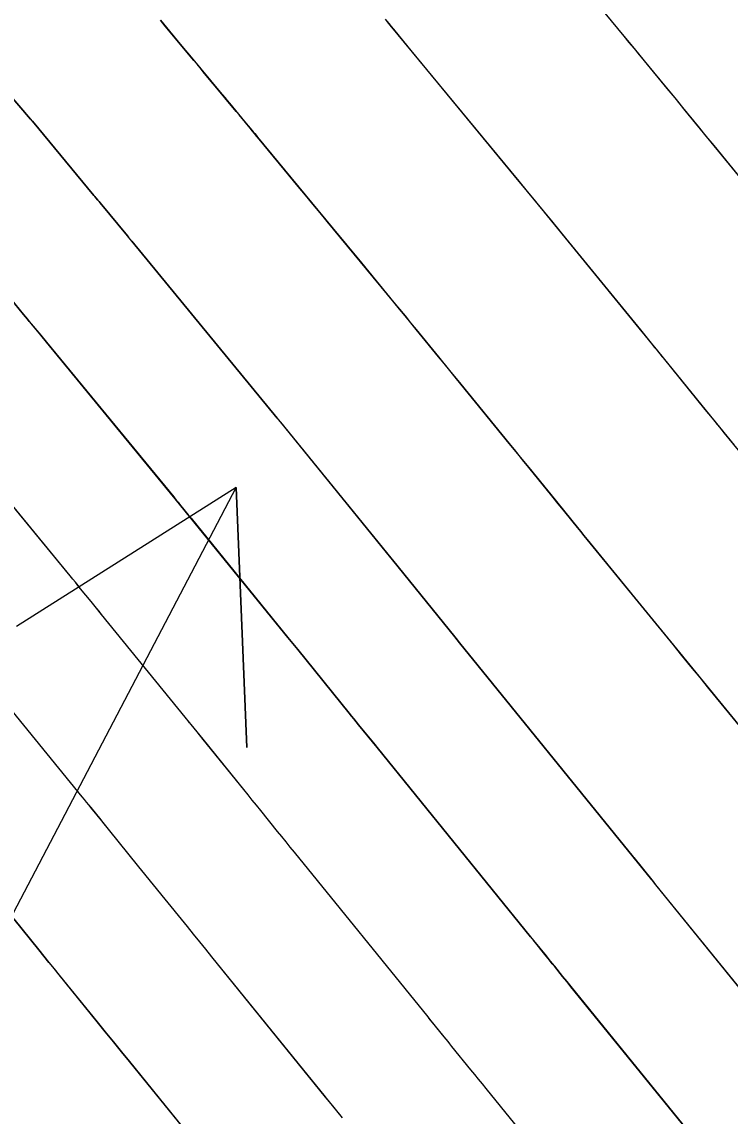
# Model space of a CAD drawing. Extents: x 954385 to 988206, y 1868364 to 1924553.
# Drawn here: x 955915.9 to 955932.24, y 1922780.61 to 1922805.85 of the extents above; entities that cross this region are included whole.
import ezdxf

# ---------------------------------------------------------------- set-up
doc = ezdxf.new("R2010")
doc.units = 0
for name, color, linetype in [('1', 7, 'Continuous'), ('Default', 7, 'Continuous'), ('Ex_Major Contours', 7, 'Continuous'), ('Ex_Minor Contours', 7, 'Continuous'), ('Slopes', 7, 'Continuous')]:
    doc.layers.add(name, color=color, linetype=linetype)

msp = doc.modelspace()

# ---------------------------------------------------------------- linework, layer by layer
at = {"layer": '1'}
for points in [[(955927.515, 1922808.281), (955929.786, 1922805.526), (955930.021, 1922805.241), (955930.257, 1922804.956), (955930.727, 1922804.385), (955930.844, 1922804.242), (955930.962, 1922804.099), (955931.079, 1922803.956), (955931.196, 1922803.813), (955932.707, 1922801.962)], [(955913.486, 1922806.672), (955916.103, 1922803.612), (955916.134, 1922803.576), (955916.144, 1922803.563), (955917.562, 1922801.853), (955917.586, 1922801.824), (955917.61, 1922801.796), (955917.658, 1922801.739), (955917.682, 1922801.71), (955917.706, 1922801.682), (955918.338, 1922800.917), (955918.371, 1922800.877), (955918.437, 1922800.796), (955921.79, 1922796.714), (955921.815, 1922796.684), (955921.864, 1922796.624), (955924.41, 1922793.494), (955924.451, 1922793.443), (955925.886, 1922791.669), (955925.924, 1922791.623), (955925.999, 1922791.53), (955930.002, 1922786.592), (955930.013, 1922786.579), (955930.43, 1922786.063), (955930.46, 1922786.026), (955930.52, 1922785.951), (955934.096, 1922781.543)], [(955919.097, 1922805.893), (955919.168, 1922805.808), (955919.239, 1922805.723), (955919.594, 1922805.297), (955919.807, 1922805.041), (955920.476, 1922804.236), (955920.529, 1922804.173), (955920.582, 1922804.109), (955920.635, 1922804.045), (955920.689, 1922803.981), (955921.04, 1922803.557), (955921.205, 1922803.358), (955921.238, 1922803.318), (955921.272, 1922803.278), (955921.305, 1922803.238), (955921.338, 1922803.198), (955923.06, 1922801.109), (955923.396, 1922800.702), (955923.732, 1922800.294), (955924.481, 1922799.385), (955924.61, 1922799.228), (955924.739, 1922799.072), (955924.868, 1922798.914), (955924.996, 1922798.757), (955925.51, 1922798.128), (955925.767, 1922797.813), (955926.024, 1922797.498), (955927.141, 1922796.13), (955927.255, 1922795.991), (955927.368, 1922795.851), (955927.481, 1922795.712), (955927.595, 1922795.573), (955928.201, 1922794.826), (955928.422, 1922794.554), (955928.717, 1922794.19), (955928.791, 1922794.1), (955928.865, 1922794.009), (955928.939, 1922793.918), (955929.013, 1922793.827), (955930.103, 1922792.491), (955930.31, 1922792.239), (955930.516, 1922791.986), (955930.723, 1922791.733), (955930.929, 1922791.48), (955932.95, 1922789.004)], [(955924.32, 1922805.868), (955924.37, 1922805.807), (955924.421, 1922805.746), (955924.471, 1922805.685), (955924.774, 1922805.318), (955924.875, 1922805.195), (955927.259, 1922802.303), (955927.555, 1922801.944), (955927.85, 1922801.585), (955928.145, 1922801.225), (955928.439, 1922800.865), (955930.167, 1922798.748), (955930.448, 1922798.403), (955930.489, 1922798.354), (955930.529, 1922798.304), (955930.691, 1922798.105), (955931.656, 1922796.917), (955931.824, 1922796.71), (955931.991, 1922796.504), (955932.159, 1922796.298), (955932.327, 1922796.092)], [(955931.676, 1922779.765), (955928.566, 1922783.599), (955928.47, 1922783.717), (955928.375, 1922783.835), (955928.183, 1922784.07), (955928.136, 1922784.129), (955928.088, 1922784.188), (955928.04, 1922784.247), (955927.993, 1922784.306), (955927.694, 1922784.676), (955927.637, 1922784.746), (955924.095, 1922789.116), (955923.988, 1922789.247), (955923.881, 1922789.379), (955923.667, 1922789.643), (955923.614, 1922789.709), (955923.56, 1922789.775), (955923.507, 1922789.841), (955923.454, 1922789.907), (955922.267, 1922791.374), (955922.191, 1922791.468), (955922.114, 1922791.562), (955922.076, 1922791.609), (955922.038, 1922791.656), (955919.802, 1922794.404), (955919.669, 1922794.568), (955919.536, 1922794.732), (955919.502, 1922794.773), (955919.469, 1922794.814), (955919.436, 1922794.854), (955919.402, 1922794.895), (955916.467, 1922798.468), (955916.336, 1922798.628), (955916.118, 1922798.894), (955916.074, 1922798.947), (955916.03, 1922799), (955915.987, 1922799.053), (955915.943, 1922799.106), (955915.539, 1922799.594)], [(955929.256, 1922777.987), (955926.612, 1922781.247), (955926.523, 1922781.356), (955926.435, 1922781.464), (955926.347, 1922781.573), (955926.259, 1922781.681), (955925.82, 1922782.222), (955925.775, 1922782.277), (955925.731, 1922782.332), (955925.687, 1922782.387), (955925.642, 1922782.442), (955925.376, 1922782.771), (955925.292, 1922782.875), (955925.272, 1922782.9), (955922.191, 1922786.701), (955922.093, 1922786.821), (955921.996, 1922786.941), (955921.898, 1922787.062), (955921.801, 1922787.182), (955921.411, 1922787.663), (955921.313, 1922787.783), (955921.216, 1922787.903), (955921.118, 1922788.023), (955921.021, 1922788.144), (955920.082, 1922789.304), (955919.944, 1922789.475), (955919.805, 1922789.647), (955919.77, 1922789.689), (955919.736, 1922789.732), (955919.701, 1922789.775), (955919.666, 1922789.818), (955917.741, 1922792.184), (955917.62, 1922792.333), (955917.499, 1922792.482), (955917.257, 1922792.779), (955917.196, 1922792.854), (955917.136, 1922792.928), (955917.075, 1922793.002), (955917.014, 1922793.076), (955914.497, 1922796.141)], [(955923.295, 1922780.574), (955923.073, 1922780.848), (955923.028, 1922780.904), (955922.952, 1922780.998), (955922.906, 1922781.054), (955920.287, 1922784.286), (955920.145, 1922784.461), (955920.004, 1922784.635), (955919.862, 1922784.81), (955919.721, 1922784.984), (955919.14, 1922785.7), (955919.006, 1922785.866), (955918.871, 1922786.032), (955918.737, 1922786.197), (955918.603, 1922786.363), (955917.898, 1922787.234), (955917.747, 1922787.421), (955917.496, 1922787.731), (955917.445, 1922787.793), (955917.395, 1922787.855), (955917.345, 1922787.918), (955917.294, 1922787.98), (955915.679, 1922789.965)], [(955915.714, 1922785.165), (955916.29, 1922784.452), (955916.408, 1922784.306), (955916.527, 1922784.16), (955916.645, 1922784.014), (955916.763, 1922783.868), (955917.64, 1922782.787), (955917.826, 1922782.558), (955918.012, 1922782.329), (955918.197, 1922782.1), (955918.383, 1922781.871), (955920.541, 1922779.209)]]:
    msp.add_lwpolyline(points, dxfattribs=at)
at = {"layer": 'Default'}
msp.add_arc((955068.332, 1922107.114), 1145.916, 31.460692, 46.414195, dxfattribs=at)
at = {"layer": 'Ex_Major Contours'}
for points in [[(955924.278, 1922805.916), (955924.359, 1922805.819), (955924.389, 1922805.782), (955927.365, 1922802.177), (955927.56, 1922801.941), (955927.755, 1922801.705), (955927.803, 1922801.646), (955927.852, 1922801.587), (955927.9, 1922801.528), (955927.949, 1922801.468), (955930.133, 1922798.791), (955930.276, 1922798.616), (955930.449, 1922798.404), (955930.49, 1922798.354), (955930.53, 1922798.304), (955930.671, 1922798.13), (955930.692, 1922798.105), (955931.883, 1922796.637), (955931.937, 1922796.57), (955931.991, 1922796.504), (955932.045, 1922796.437), (955932.1, 1922796.371), (955932.425, 1922795.972)], [(955923.296, 1922780.574), (955922.968, 1922780.98), (955922.922, 1922781.036), (955922.907, 1922781.055), (955920.287, 1922784.286), (955920.145, 1922784.461), (955920.004, 1922784.635), (955919.862, 1922784.81), (955919.72, 1922784.985), (955919.14, 1922785.701), (955919.005, 1922785.866), (955918.871, 1922786.032), (955918.737, 1922786.198), (955918.603, 1922786.364), (955917.899, 1922787.235), (955917.798, 1922787.359), (955917.698, 1922787.483), (955917.497, 1922787.732), (955917.446, 1922787.794), (955917.396, 1922787.856), (955917.346, 1922787.918), (955917.295, 1922787.98), (955915.681, 1922789.966)]]:
    msp.add_lwpolyline(points, dxfattribs=at)
at = {"layer": 'Ex_Minor Contours'}
for points in [[(955927.596, 1922808.182), (955929.786, 1922805.526), (955929.903, 1922805.383), (955930.021, 1922805.241), (955930.139, 1922805.098), (955930.256, 1922804.955), (955930.781, 1922804.319), (955930.872, 1922804.21), (955930.962, 1922804.1), (955931.052, 1922803.99), (955931.142, 1922803.88), (955931.501, 1922803.44), (955931.68, 1922803.22), (955931.86, 1922803), (955933.336, 1922801.191)], [(955934.096, 1922781.543), (955930.521, 1922785.952), (955930.445, 1922786.045), (955930.43, 1922786.063), (955930.004, 1922786.591), (955930.003, 1922786.592), (955925.998, 1922791.531), (955925.914, 1922791.635), (955925.886, 1922791.67), (955924.449, 1922793.448), (955924.411, 1922793.494), (955921.865, 1922796.625), (955921.81, 1922796.692), (955921.792, 1922796.715), (955918.437, 1922800.795), (955918.362, 1922800.886), (955918.337, 1922800.916), (955917.705, 1922801.681), (955917.682, 1922801.71), (955917.658, 1922801.739), (955917.61, 1922801.796), (955917.586, 1922801.824), (955917.562, 1922801.853), (955916.144, 1922803.563), (955916.131, 1922803.579), (955916.103, 1922803.612), (955913.486, 1922806.673)], [(955932.951, 1922789.005), (955931.75, 1922790.475), (955931.543, 1922790.729), (955931.335, 1922790.984), (955931.127, 1922791.238), (955930.92, 1922791.492), (955929.013, 1922793.827), (955928.939, 1922793.918), (955928.865, 1922794.009), (955928.791, 1922794.1), (955928.717, 1922794.19), (955928.422, 1922794.554), (955928.275, 1922794.736), (955928.127, 1922794.918), (955927.596, 1922795.573), (955927.482, 1922795.712), (955927.369, 1922795.852), (955927.256, 1922795.991), (955927.142, 1922796.13), (955926.026, 1922797.498), (955925.897, 1922797.656), (955925.769, 1922797.813), (955925.64, 1922797.971), (955925.512, 1922798.128), (955924.998, 1922798.758), (955924.87, 1922798.915), (955924.741, 1922799.072), (955924.612, 1922799.229), (955924.482, 1922799.386), (955922.946, 1922801.247), (955922.779, 1922801.45), (955922.611, 1922801.653), (955922.444, 1922801.856), (955922.276, 1922802.059), (955921.376, 1922803.149), (955921.323, 1922803.213), (955921.27, 1922803.277), (955921.217, 1922803.341), (955921.164, 1922803.405), (955920.912, 1922803.71), (955920.846, 1922803.789), (955920.779, 1922803.869), (955920.614, 1922804.068), (955920.515, 1922804.188), (955920.156, 1922804.62), (955920.085, 1922804.706), (955920.014, 1922804.791), (955919.943, 1922804.876), (955919.872, 1922804.962), (955919.326, 1922805.618), (955919.211, 1922805.755), (955919.096, 1922805.892)], [(955915.539, 1922799.594), (955915.942, 1922799.105), (955915.986, 1922799.052), (955916.03, 1922798.999), (955916.073, 1922798.946), (955916.117, 1922798.893), (955916.336, 1922798.627), (955916.467, 1922798.468), (955919.404, 1922794.896), (955919.437, 1922794.855), (955919.47, 1922794.814), (955919.504, 1922794.773), (955919.537, 1922794.732), (955919.67, 1922794.569), (955919.737, 1922794.487), (955919.804, 1922794.405), (955922.039, 1922791.656), (955922.077, 1922791.609), (955922.115, 1922791.562), (955922.23, 1922791.421), (955922.268, 1922791.374), (955923.453, 1922789.907), (955923.507, 1922789.841), (955923.56, 1922789.775), (955923.614, 1922789.709), (955923.667, 1922789.643), (955923.934, 1922789.314), (955924.041, 1922789.182), (955924.095, 1922789.116), (955927.637, 1922784.746), (955927.705, 1922784.662), (955927.993, 1922784.307), (955928.041, 1922784.248), (955928.088, 1922784.189), (955928.136, 1922784.13), (955928.184, 1922784.071), (955928.375, 1922783.836), (955928.471, 1922783.718), (955928.566, 1922783.6), (955931.677, 1922779.765)], [(955929.257, 1922777.987), (955926.612, 1922781.248), (955926.524, 1922781.357), (955926.436, 1922781.465), (955926.348, 1922781.574), (955926.26, 1922781.682), (955925.82, 1922782.223), (955925.776, 1922782.278), (955925.732, 1922782.333), (955925.687, 1922782.388), (955925.643, 1922782.442), (955925.314, 1922782.849), (955925.272, 1922782.901), (955922.191, 1922786.701), (955922.093, 1922786.821), (955921.996, 1922786.942), (955921.898, 1922787.062), (955921.801, 1922787.182), (955921.411, 1922787.663), (955921.313, 1922787.783), (955921.216, 1922787.903), (955921.118, 1922788.024), (955921.021, 1922788.144), (955920.083, 1922789.305), (955920.014, 1922789.39), (955919.945, 1922789.476), (955919.806, 1922789.647), (955919.771, 1922789.69), (955919.737, 1922789.733), (955919.702, 1922789.775), (955919.667, 1922789.818), (955917.742, 1922792.185), (955917.682, 1922792.26), (955917.621, 1922792.334), (955917.561, 1922792.408), (955917.5, 1922792.483), (955917.258, 1922792.78), (955917.197, 1922792.854), (955917.137, 1922792.929), (955917.076, 1922793.003), (955917.015, 1922793.077), (955914.496, 1922796.14)], [(955920.542, 1922779.209), (955918.383, 1922781.871), (955918.197, 1922782.1), (955918.012, 1922782.329), (955917.826, 1922782.558), (955917.64, 1922782.787), (955916.763, 1922783.869), (955916.645, 1922784.015), (955916.526, 1922784.16), (955916.408, 1922784.306), (955916.29, 1922784.452), (955915.714, 1922785.165)]]:
    msp.add_lwpolyline(points, dxfattribs=at)
at = {"layer": 'Slopes'}
msp.add_lwpolyline([(955907.131, 1922768.928), (955920.847, 1922795.115), (955921.094, 1922789.12), (955920.847, 1922795.115), (955915.779, 1922791.904)], dxfattribs=at)

doc.saveas('drawing.dxf')
